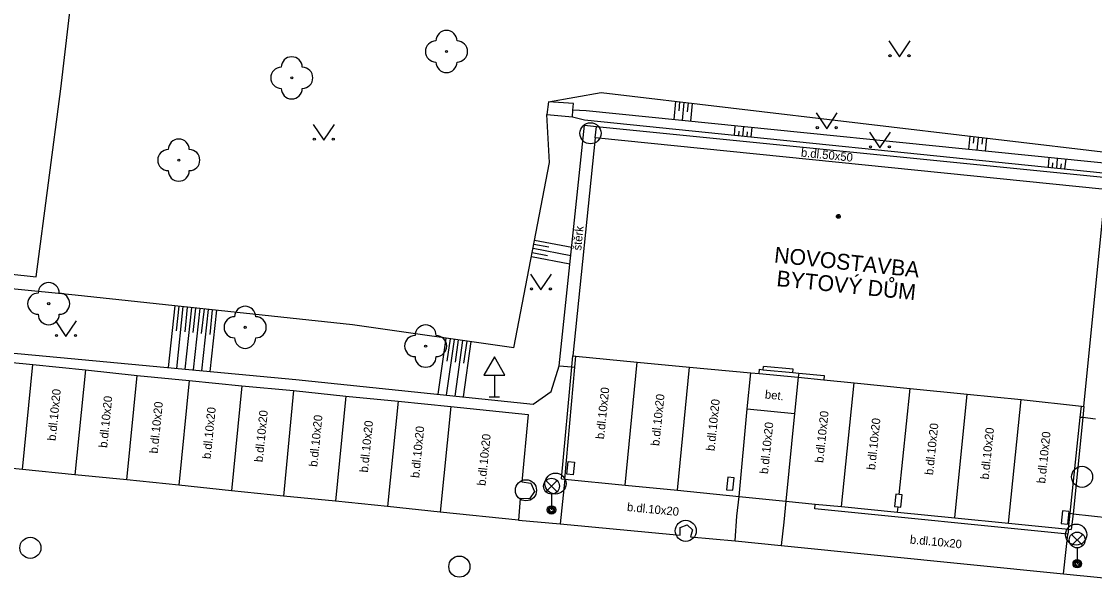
# Model space of a CAD drawing. Extents: x -598233 to -596890, y -1157848 to -1156431.
# Drawn here: x -597921 to -597870, y -1156865.2 to -1156838.8 of the extents above; entities that cross this region are included whole.
import ezdxf

# ---------------------------------------------------------------- set-up
doc = ezdxf.new("R2010")
doc.units = 0
for name, color, linetype in [('Level 10', 7, 'Continuous'), ('Level 11', 7, 'Continuous'), ('Level 14', 7, 'Continuous'), ('Level 15', 7, 'Continuous'), ('Level 22', 7, 'Continuous'), ('Level 24', 7, 'Continuous'), ('Level 27', 7, 'Continuous'), ('Level 33', 7, 'Continuous'), ('Level 34', 7, 'Continuous'), ('Level 36', 7, 'Continuous'), ('Level 39', 7, 'Continuous'), ('Level 40', 7, 'Continuous'), ('Level 41', 7, 'Continuous'), ('Level 5', 7, 'Continuous'), ('Level 7', 7, 'Continuous')]:
    doc.layers.add(name, color=color, linetype=linetype)

msp = doc.modelspace()

# ---------------------------------------------------------------- linework, layer by layer
at = {"layer": 'Level 10'}
for points in [[(-597920.9, -1156860.02), (-597920.42, -1156855.05)], [(-597920.42, -1156855.05), (-597917.92, -1156855.29)], [(-597895.18, -1156860.48), (-597894.7, -1156855.17), (-597894.65, -1156854.65)], [(-597917.92, -1156855.29), (-597915.46, -1156855.56)], [(-597915.46, -1156855.56), (-597912.99, -1156855.8)], [(-597886.52, -1156857.14), (-597886.36, -1156855.44)], [(-597884.08, -1156855.45), (-597884.1, -1156855.65)], [(-597912.99, -1156855.8), (-597910.5, -1156856.06)], [(-597910.5, -1156856.06), (-597908.04, -1156856.28)], [(-597884.1, -1156855.65), (-597884.28, -1156857.36)], [(-597908.04, -1156856.28), (-597905.57, -1156856.54)], [(-597905.57, -1156856.54), (-597903.08, -1156856.78)], [(-597903.08, -1156856.78), (-597900.59, -1156857.03)], [(-597900.59, -1156857.03), (-597896.91, -1156857.41)], [(-597886.91, -1156861.3), (-597886.52, -1156857.14)], [(-597871.29, -1156862.86), (-597871.21, -1156862.1), (-597870.73, -1156857.55), (-597870.67, -1156857.02)], [(-597896.91, -1156857.41), (-597897.21, -1156860.61)], [(-597884.28, -1156857.36), (-597884.7, -1156861.52)], [(-597920.9, -1156860.02), (-597922.04, -1156859.91)], [(-597897.21, -1156860.61), (-597896.79, -1156860.67), (-597896.62, -1156861.07), (-597896.86, -1156861.42), (-597897.29, -1156861.4)], [(-597895.18, -1156860.48), (-597895.4, -1156862.6)], [(-597897.29, -1156861.4), (-597897.37, -1156862.42)], [(-597887.01, -1156862.23), (-597886.91, -1156861.3)], [(-597884.7, -1156861.52), (-597884.78, -1156862.52)], [(-597887.09, -1156863.4), (-597887.01, -1156862.23)], [(-597897.37, -1156862.42), (-597895.4, -1156862.6)], [(-597884.78, -1156862.52), (-597884.91, -1156863.62)], [(-597871.39, -1156863.82), (-597871.32, -1156863.09)], [(-597871.29, -1156862.86), (-597871.32, -1156863.09)], [(-597887.09, -1156863.4), (-597884.91, -1156863.62)], [(-597871.52, -1156864.97), (-597871.39, -1156863.82)], [(-597871.52, -1156864.97), (-597864.02, -1156865.72)]]:
    msp.add_lwpolyline(points, dxfattribs=at)
at = {"layer": 'Level 11'}
for points in [[(-597895.44, -1156855.11), (-597894.25, -1156843.7)], [(-597894.25, -1156843.7), (-597893.68, -1156843.76)], [(-597893.73, -1156844.3), (-597893.68, -1156843.76)], [(-597893.68, -1156843.76), (-597869.47, -1156846.18)], [(-597921.54, -1156854.94), (-597920.42, -1156855.05)], [(-597895.44, -1156855.11), (-597894.84, -1156855.16)], [(-597892.32, -1156860.76), (-597891.75, -1156854.93)], [(-597917.92, -1156855.29), (-597918.42, -1156860.27)], [(-597915.96, -1156860.52), (-597915.46, -1156855.56)], [(-597894.84, -1156855.16), (-597894.7, -1156855.17)], [(-597889.83, -1156861.01), (-597889.27, -1156855.17)], [(-597912.99, -1156855.8), (-597913.48, -1156860.77)], [(-597910.5, -1156856.06), (-597910.99, -1156861.03)], [(-597882.05, -1156861.78), (-597881.45, -1156855.91)], [(-597908.04, -1156856.28), (-597908.52, -1156861.28)], [(-597905.57, -1156856.54), (-597906.05, -1156861.53)], [(-597879.31, -1156861.21), (-597878.8, -1156856.18)], [(-597876.68, -1156862.32), (-597876.09, -1156856.45)], [(-597903.08, -1156856.78), (-597903.59, -1156861.78)], [(-597900.59, -1156857.03), (-597901.09, -1156862.04)], [(-597886.52, -1156857.14), (-597884.28, -1156857.36)], [(-597874.13, -1156862.57), (-597873.53, -1156856.71)], [(-597870.61, -1156857.56), (-597870.73, -1156857.55)], [(-597870.01, -1156857.63), (-597870.61, -1156857.56)], [(-597908.52, -1156861.28), (-597910.99, -1156861.03), (-597913.48, -1156860.77), (-597915.96, -1156860.52), (-597918.42, -1156860.27), (-597920.9, -1156860.02)], [(-597897.37, -1156862.42), (-597901.09, -1156862.04), (-597903.59, -1156861.78), (-597906.05, -1156861.53), (-597908.52, -1156861.28)], [(-597879.4, -1156862.05), (-597879.37, -1156861.8)], [(-597871.21, -1156862.1), (-597871.07, -1156862.12)], [(-597871.07, -1156862.12), (-597869.32, -1156862.32)], [(-597895.4, -1156862.6), (-597889.71, -1156863.13)], [(-597889.71, -1156863.13), (-597889.7, -1156862.78), (-597889.38, -1156862.64), (-597889.12, -1156862.88), (-597889.22, -1156863.21)], [(-597889.22, -1156863.21), (-597887.09, -1156863.4)], [(-597884.91, -1156863.62), (-597871.52, -1156864.97)]]:
    msp.add_lwpolyline(points, dxfattribs=at)
at = {"layer": 'Level 14'}
for points in [[(-597895.95, -1156842.58), (-597893.46, -1156842.15)], [(-597893.46, -1156842.15), (-597868.85, -1156845.06)], [(-597895.9, -1156845.46), (-597896.03, -1156843.19)], [(-597894.82, -1156843.3), (-597894.24, -1156843.44)], [(-597894.16, -1156843.01), (-597894.79, -1156842.98)], [(-597868.81, -1156845.57), (-597894.16, -1156843.01)], [(-597894.24, -1156843.44), (-597868.86, -1156846.04)], [(-597897.59, -1156854.25), (-597895.9, -1156845.46)], [(-597918.41, -1156851.75), (-597933.84, -1156850.22)], [(-597905.25, -1156853.17), (-597918.41, -1156851.75)], [(-597934.43, -1156853.29), (-597920.28, -1156854.6)], [(-597897.59, -1156854.25), (-597905.25, -1156853.17)], [(-597920.28, -1156854.6), (-597907.93, -1156855.76)], [(-597895.83, -1156856.32), (-597895.44, -1156855.11)], [(-597907.93, -1156855.76), (-597896.68, -1156856.92)], [(-597896.68, -1156856.92), (-597895.83, -1156856.32)]]:
    msp.add_lwpolyline(points, dxfattribs=at)
at = {"layer": 'Level 15'}
for points in [[(-597889.92, -1156842.57), (-597890.01, -1156843.43)], [(-597889.73, -1156842.59), (-597889.77, -1156843.02)], [(-597889.53, -1156842.62), (-597889.61, -1156843.47)], [(-597889.33, -1156842.64), (-597889.37, -1156843.06)], [(-597889.13, -1156842.66), (-597889.22, -1156843.51)], [(-597887.13, -1156844.17), (-597887.09, -1156843.72)], [(-597886.73, -1156844.21), (-597886.69, -1156843.76)], [(-597886.33, -1156844.25), (-597886.29, -1156843.8)], [(-597886.93, -1156844.19), (-597886.91, -1156843.97)], [(-597886.53, -1156844.23), (-597886.51, -1156844.01)], [(-597875.96, -1156844.22), (-597876.03, -1156844.84)], [(-597875.77, -1156844.24), (-597875.8, -1156844.55)], [(-597875.57, -1156844.27), (-597875.63, -1156844.88)], [(-597875.37, -1156844.29), (-597875.4, -1156844.6)], [(-597875.17, -1156844.31), (-597875.23, -1156844.92)], [(-597872.24, -1156845.69), (-597872.2, -1156845.23)], [(-597871.84, -1156845.73), (-597871.8, -1156845.27)], [(-597871.45, -1156845.77), (-597871.4, -1156845.31)], [(-597872.04, -1156845.71), (-597872.02, -1156845.48)], [(-597871.65, -1156845.75), (-597871.62, -1156845.52)], [(-597896.65, -1156849.33), (-597895.94, -1156849.47)], [(-597896.61, -1156849.14), (-597894.85, -1156849.48)], [(-597896.76, -1156849.92), (-597894.94, -1156850.27)], [(-597896.72, -1156849.73), (-597896, -1156849.87)], [(-597896.68, -1156849.53), (-597894.89, -1156849.87)], [(-597913.68, -1156852.26), (-597914, -1156855.19)], [(-597913.49, -1156852.28), (-597913.61, -1156853.45)], [(-597913.29, -1156852.3), (-597913.6, -1156855.23)], [(-597913.09, -1156852.32), (-597913.21, -1156853.49)], [(-597912.89, -1156852.35), (-597913.2, -1156855.27)], [(-597912.69, -1156852.37), (-597912.82, -1156853.53)], [(-597912.49, -1156852.39), (-597912.81, -1156855.3)], [(-597912.29, -1156852.41), (-597912.42, -1156853.57)], [(-597912.09, -1156852.43), (-597912.41, -1156855.34)], [(-597911.9, -1156852.45), (-597912.02, -1156853.62)], [(-597911.7, -1156852.47), (-597912.01, -1156855.38)], [(-597900.82, -1156853.8), (-597901.2, -1156856.45)], [(-597900.42, -1156853.85), (-597900.8, -1156856.5)], [(-597900.62, -1156853.82), (-597900.77, -1156854.88)], [(-597900.03, -1156853.91), (-597900.4, -1156856.54)], [(-597900.23, -1156853.88), (-597900.38, -1156854.93)], [(-597899.63, -1156853.96), (-597900, -1156856.58)], [(-597899.83, -1156853.93), (-597899.98, -1156854.98)]]:
    msp.add_lwpolyline(points, dxfattribs=at)
at = {"layer": 'Level 22'}
for centre in [(-597900.79, -1156840.2), (-597908.13, -1156841.45), (-597913.49, -1156845.35), (-597919.66, -1156852.16), (-597910.34, -1156853.28), (-597901.78, -1156854.17)]:
    msp.add_circle(centre, 0.05, dxfattribs=at)
for centre, start, end in [((-597900.79, -1156839.7), 0, 180), ((-597901.29, -1156840.2), 90, 270), ((-597900.29, -1156840.2), 270, 90), ((-597908.13, -1156840.95), 0, 180), ((-597900.79, -1156840.7), 180, 0), ((-597908.63, -1156841.45), 90, 270), ((-597907.63, -1156841.45), 270, 90), ((-597908.13, -1156841.95), 180, 0), ((-597913.49, -1156844.85), 0, 180), ((-597913.99, -1156845.35), 90, 270), ((-597912.99, -1156845.35), 270, 90), ((-597913.49, -1156845.85), 180, 0), ((-597919.66, -1156851.66), 0, 180), ((-597920.16, -1156852.16), 90, 270), ((-597919.16, -1156852.16), 270, 90), ((-597910.34, -1156852.78), 0, 180), ((-597919.66, -1156852.66), 180, 0), ((-597910.84, -1156853.28), 90, 270), ((-597909.84, -1156853.28), 270, 90), ((-597901.78, -1156853.67), 0, 180), ((-597910.34, -1156853.78), 180, 0), ((-597902.28, -1156854.17), 90, 270), ((-597901.28, -1156854.17), 270, 90), ((-597901.78, -1156854.67), 180, 0)]:
    msp.add_arc(centre, 0.5, start, end, dxfattribs=at)
at = {"layer": 'Level 24'}
for points in [[(-597895.95, -1156842.58), (-597896.03, -1156843.19)], [(-597894.76, -1156842.67), (-597895.95, -1156842.58)], [(-597894.82, -1156843.3), (-597894.79, -1156842.98), (-597894.76, -1156842.67)], [(-597896.03, -1156843.19), (-597894.82, -1156843.3)], [(-597883.32, -1156861.89), (-597883.3, -1156861.66)], [(-597871.32, -1156863.09), (-597883.32, -1156861.89)]]:
    msp.add_lwpolyline(points, dxfattribs=at)
at = {"layer": 'Level 27'}
for centre in [(-597893.96, -1156844.08), (-597895.62, -1156860.69), (-597870.64, -1156860.37), (-597897.02, -1156861.01), (-597889.44, -1156862.93), (-597870.92, -1156863.11), (-597920.53, -1156863.74), (-597900.18, -1156864.63)]:
    msp.add_circle(centre, 0.5, dxfattribs=at)
at = {"layer": 'Level 33'}
for p, q in [((-597896.075, -1156861.08), (-597895.545, -1156860.55)), ((-597896.075, -1156860.55), (-597895.545, -1156861.08)), ((-597895.81, -1156861.19), (-597895.81, -1156861.94)), ((-597871.135, -1156863.63), (-597870.605, -1156863.1)), ((-597871.135, -1156863.1), (-597870.605, -1156863.63)), ((-597870.87, -1156863.74), (-597870.87, -1156864.49))]:
    msp.add_line(p, q, dxfattribs=at)
for centre, radius in [((-597895.81, -1156860.815), 0.375), ((-597895.81, -1156861.94), 0.2), ((-597895.81, -1156861.94), 0.1445), ((-597895.81, -1156861.94), 0.0876), ((-597870.87, -1156863.365), 0.375), ((-597870.87, -1156864.49), 0.2), ((-597870.87, -1156864.49), 0.1445), ((-597870.87, -1156864.49), 0.0876)]:
    msp.add_circle(centre, radius, dxfattribs=at)
at = {"layer": 'Level 34'}
for p, q in [((-597898.52, -1156855.552), (-597898.52, -1156856.57)), ((-597898.77, -1156856.57), (-597898.27, -1156856.57))]:
    msp.add_line(p, q, dxfattribs=at)
msp.add_lwpolyline([(-597899.02, -1156855.552), (-597898.02, -1156855.552), (-597898.52, -1156854.686)], close=True, dxfattribs=at)
at = {"layer": 'Level 36'}
for points in [[(-597879.8, -1156839.7), (-597879.3, -1156840.45), (-597878.8, -1156839.7)], [(-597883.25, -1156843.11), (-597882.75, -1156843.86), (-597882.25, -1156843.11)], [(-597907.11, -1156843.66), (-597906.61, -1156844.41), (-597906.11, -1156843.66)], [(-597880.73, -1156844.02), (-597880.23, -1156844.77), (-597879.73, -1156844.02)], [(-597896.81, -1156850.76), (-597896.31, -1156851.51), (-597895.81, -1156850.76)], [(-597919.34, -1156852.97), (-597918.84, -1156853.72), (-597918.34, -1156852.97)]]:
    msp.add_lwpolyline(points, dxfattribs=at)
for centre in [(-597879.7502, -1156840.3998), (-597878.8508, -1156840.3998), (-597883.2002, -1156843.8098), (-597882.3008, -1156843.8098), (-597907.0602, -1156844.3598), (-597906.1608, -1156844.3598), (-597880.6802, -1156844.7198), (-597879.7808, -1156844.7198), (-597896.7602, -1156851.4598), (-597895.8608, -1156851.4598), (-597919.2902, -1156853.6698), (-597918.3908, -1156853.6698)]:
    msp.add_circle(centre, 0.05, dxfattribs=at)
at = {"layer": 'Level 39'}
for radius in [0.09, 0.0398]:
    msp.add_circle((-597882.2, -1156848.02), radius, dxfattribs=at)
at = {"layer": 'Level 5'}
for points in [[(-597893.73, -1156844.3), (-597894.79, -1156854.64)], [(-597869.53, -1156846.74), (-597893.73, -1156844.3)], [(-597870.56, -1156857.03), (-597869.53, -1156846.74)], [(-597894.84, -1156855.16), (-597894.79, -1156854.64)], [(-597894.79, -1156854.64), (-597894.65, -1156854.65), (-597891.75, -1156854.93), (-597889.27, -1156855.17), (-597886.36, -1156855.44), (-597885.96, -1156855.47)], [(-597895.34, -1156860.46), (-597894.84, -1156855.16)], [(-597885.96, -1156855.47), (-597885.94, -1156855.27)], [(-597885.96, -1156855.47), (-597884.1, -1156855.65)], [(-597885.94, -1156855.27), (-597885.76, -1156855.29)], [(-597885.76, -1156855.29), (-597885.75, -1156855.14)], [(-597885.76, -1156855.29), (-597884.36, -1156855.42)], [(-597884.35, -1156855.27), (-597885.75, -1156855.14)], [(-597884.36, -1156855.42), (-597884.35, -1156855.27)], [(-597884.36, -1156855.42), (-597884.08, -1156855.45)], [(-597884.08, -1156855.45), (-597882.87, -1156855.57)], [(-597882.87, -1156855.57), (-597882.89, -1156855.77)], [(-597884.1, -1156855.65), (-597882.89, -1156855.77)], [(-597882.89, -1156855.77), (-597881.45, -1156855.91), (-597878.8, -1156856.18), (-597876.09, -1156856.45), (-597873.53, -1156856.71), (-597870.67, -1156857.02), (-597870.56, -1156857.03)], [(-597870.56, -1156857.03), (-597870.61, -1156857.56)], [(-597870.61, -1156857.56), (-597871.07, -1156862.12)], [(-597895.08, -1156860.24), (-597895.02, -1156859.64)], [(-597895.02, -1156859.64), (-597894.72, -1156859.67)], [(-597894.72, -1156859.67), (-597894.78, -1156860.27)], [(-597895.34, -1156860.46), (-597895.18, -1156860.48), (-597892.32, -1156860.76), (-597889.83, -1156861.01), (-597886.91, -1156861.3), (-597884.7, -1156861.52), (-597883.3, -1156861.66), (-597882.05, -1156861.78), (-597879.4, -1156862.05), (-597876.68, -1156862.32), (-597874.13, -1156862.57), (-597871.29, -1156862.86), (-597871.15, -1156862.87)], [(-597894.78, -1156860.27), (-597895.08, -1156860.24)], [(-597887.44, -1156860.39), (-597887.5, -1156860.98)], [(-597887.14, -1156860.42), (-597887.44, -1156860.39)], [(-597887.2, -1156861.01), (-597887.14, -1156860.42)], [(-597887.5, -1156860.98), (-597887.2, -1156861.01)], [(-597879.48, -1156861.19), (-597879.54, -1156861.78)], [(-597879.18, -1156861.22), (-597879.31, -1156861.21), (-597879.48, -1156861.19)], [(-597879.24, -1156861.81), (-597879.18, -1156861.22)], [(-597879.54, -1156861.78), (-597879.37, -1156861.8), (-597879.24, -1156861.81)], [(-597871.57, -1156861.99), (-597871.63, -1156862.59)], [(-597871.27, -1156862.02), (-597871.57, -1156861.99)], [(-597871.27, -1156862.02), (-597871.33, -1156862.62)], [(-597871.07, -1156862.12), (-597871.15, -1156862.87)], [(-597871.63, -1156862.59), (-597871.33, -1156862.62)]]:
    msp.add_lwpolyline(points, dxfattribs=at)
at = {"layer": 'Level 7'}
for points in [[(-597919.09, -1156841.97), (-597917.84, -1156831.28)], [(-597920.25, -1156850.88), (-597919.09, -1156841.97)], [(-597928.48, -1156849.98), (-597920.25, -1156850.88)]]:
    msp.add_lwpolyline(points, dxfattribs=at)

# ---------------------------------------------------------------- texts
at = {"layer": 'Level 40'}
for s, rotation, p in [('b.dl.50x50', 354.24253, (-597883.99, -1156845.18)), ('štěrk', 84.31294, (-597894.4, -1156849.65)), ('b.dl.10x20', 84, (-597893.32, -1156858.6)), ('b.dl.10x20', 84.2072, (-597919.33, -1156858.68)), ('b.dl.10x20', 84.2072, (-597916.89, -1156859.01)), ('b.dl.10x20', 84, (-597890.7, -1156858.92)), ('bet.', 354, (-597885.7, -1156856.65)), ('b.dl.10x20', 84.2072, (-597914.49, -1156859.28)), ('b.dl.10x20', 84.2072, (-597911.98, -1156859.54)), ('b.dl.10x20', 84, (-597888.08, -1156859.16)), ('b.dl.10x20', 84.2072, (-597909.51, -1156859.69)), ('b.dl.10x20', 84.2072, (-597906.92, -1156859.91)), ('b.dl.10x20', 84, (-597882.92, -1156859.72)), ('b.dl.10x20', 84, (-597880.46, -1156860.06)), ('b.dl.10x20', 84.2072, (-597904.52, -1156860.18)), ('b.dl.10x20', 84.2072, (-597902.09, -1156860.44)), ('b.dl.10x20', 84, (-597885.54, -1156860.25)), ('b.dl.10x20', 84, (-597877.71, -1156860.3)), ('b.dl.10x20', 84, (-597875.07, -1156860.51)), ('b.dl.10x20', 84.2072, (-597898.94, -1156860.81)), ('b.dl.10x20', 84, (-597872.39, -1156860.7)), ('b.dl.10x20', 354.50767, (-597892.24, -1156861.99)), ('b.dl.10x20', 354.50767, (-597878.82, -1156863.53))]:
    msp.add_text(s, height=0.4, rotation=rotation, dxfattribs=at).set_placement(p)
at = {"layer": 'Level 41'}
for s, rotation, p in [('NOVOSTAVBA', 354, (-597885.27, -1156850.2)), ('BYTOVÝ DŮM', 354.16183, (-597885.16, -1156851.32))]:
    msp.add_text(s, height=0.75, rotation=rotation, dxfattribs=at).set_placement(p)

doc.saveas('drawing.dxf')
